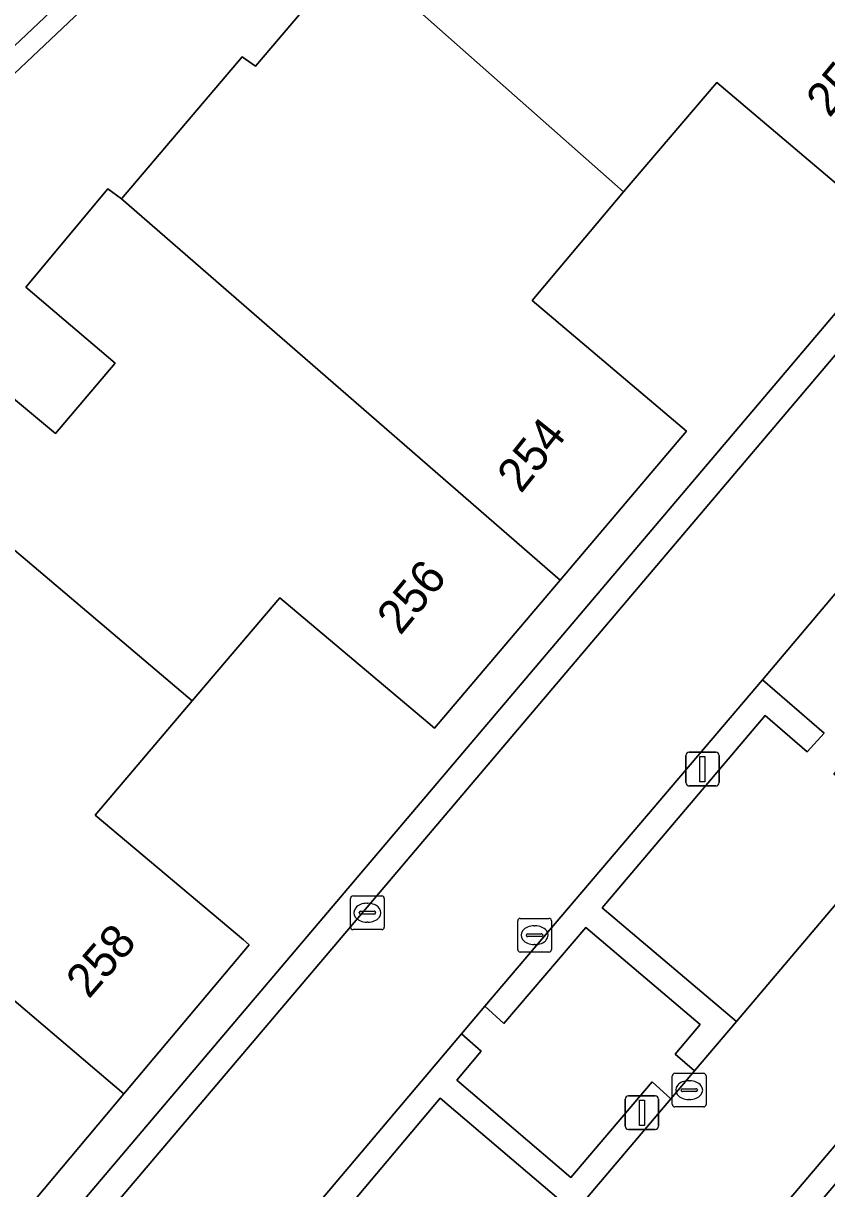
# Model space of a CAD drawing. Extents: x 156412 to 157779, y 382335 to 383768.
# Drawn here: x 157036.22 to 157060.06, y 382710.02 to 382744.61 of the extents above; entities that cross this region are included whole.
import ezdxf

# ---------------------------------------------------------------- set-up
doc = ezdxf.new("R2010")
doc.units = 0
for name, color, linetype in [('IMGEO_Brandkraan', 7, 'Continuous'), ('IMGEO_Erf', 7, 'Continuous'), ('IMGEO_Groenvoorziening', 7, 'Continuous'), ('IMGEO_Haag', 7, 'Continuous'), ('IMGEO_Kolk', 7, 'Continuous'), ('IMGEO_Lichtmast', 7, 'Continuous'), ('IMGEO_Pand', 7, 'Continuous'), ('IMGEO_Pand_nummerreeks', 7, 'Continuous'), ('IMGEO_Parkeervlak_open', 7, 'Continuous'), ('IMGEO_Rijbaan_lokaal_open', 7, 'Continuous'), ('IMGEO_Voetpad_open', 7, 'Continuous')]:
    doc.layers.add(name, color=color, linetype=linetype)

msp = doc.modelspace()

# ---------------------------------------------------------------- linework, layer by layer
at = {"layer": 'IMGEO_Brandkraan'}
for p, q in [((157045.927, 382717.782), (157045.927, 382718.634)), ((157046.002, 382718.708), (157046.854, 382718.708)), ((157046.415, 382718.488), (157046.44, 382718.488)), ((157046.928, 382718.634), (157046.928, 382717.782)), ((157046.186, 382718.202), (157046.186, 382718.214)), ((157046.624, 382718.165), (157046.226, 382718.165)), ((157046.229, 382718.251), (157046.627, 382718.251)), ((157046.67, 382718.214), (157046.67, 382718.202)), ((157046.438, 382717.928), (157046.413, 382717.928)), ((157046.854, 382717.708), (157046.002, 382717.708))]:
    msp.add_line(p, q, dxfattribs=at)
for points in [[(157045.927, 382717.782), (157045.927, 382718.634)], [(157046.002, 382718.708), (157046.854, 382718.708)], [(157046.928, 382718.634), (157046.928, 382717.782)], [(157046.854, 382717.708), (157046.002, 382717.708)]]:
    msp.add_lwpolyline(points, dxfattribs=at)
for centre, radius, start, end in [((157046.004, 382718.632), 0.0765, 91.552, 178.448), ((157046.004, 382718.632), 0.0765, 91.552, 178.448), ((157046.852, 382718.632), 0.0765, 1.552, 88.448), ((157046.852, 382718.632), 0.0765, 1.552, 88.448), ((157046.226, 382718.211), 0.0403, 85.8775, 175.7526), ((157046.223, 382718.201), 0.0366, 178.938, 274.7102), ((157046.627, 382718.208), 0.043, 264.8664, 352.4533), ((157046.631, 382718.213), 0.0386, 1.7309, 96.639), ((157046.004, 382717.784), 0.0765, 181.552, 268.448), ((157046.004, 382717.784), 0.0765, 181.552, 268.448), ((157046.852, 382717.784), 0.0765, 271.552, 358.448), ((157046.852, 382717.784), 0.0765, 271.552, 358.448)]:
    msp.add_arc(centre, radius, start, end, dxfattribs=at)
for centre, major_axis, ratio, start_param, end_param in [((157046.414, 382718.208), (-0.387, 0.002), 0.722429, 4.712389, 7.853982), ((157046.439, 382718.208), (-0.39, 0.002), 0.717154, 1.570796, 4.712389)]:
    msp.add_ellipse(centre, major_axis=major_axis, ratio=ratio, start_param=start_param, end_param=end_param, dxfattribs=at)
at = {"layer": 'IMGEO_Erf'}
for points in [[(157086.52, 382645.573), (157081.52, 382639.615), (157078.713, 382636.298), (157083.884, 382631.949), (157100.928, 382617.614), (157154.388, 382680.475), (157057.061, 382763.075), (157025.206, 382732.962), (157021.009, 382728.308), (156999.775, 382703.233), (157017.757, 382688.01), (157023.217, 382683.387), (157030.997, 382692.595)], [(157034.48, 382734.664), (157037.174, 382732.434), (157038.947, 382734.522), (157036.29, 382736.78), (157038.724, 382739.7), (157039.127, 382739.396), (157042.712, 382743.612), (157043.107, 382743.333), (157045.947, 382746.681)], [(157061.378, 382738.976), (157056.799, 382742.854), (157054.029, 382739.609), (157051.319, 382736.383), (157055.897, 382732.505), (157052.15, 382728.081), (157048.423, 382723.681), (157048.218, 382723.854), (157043.83, 382727.559), (157041.231, 382724.497), (157038.349, 382721.103), (157042.749, 382717.405), (157042.924, 382717.258), (157039.205, 382712.836), (157035.49, 382708.422)], [(157030.846, 382695.439), (157028.026, 382697.895), (157065.098, 382741.643), (157077.821, 382730.77), (157040.747, 382687.119), (157037.92, 382689.412)]]:
    msp.add_lwpolyline(points, dxfattribs=at)
at = {"layer": 'IMGEO_Groenvoorziening'}
msp.add_lwpolyline([(157011.707, 382738.044), (157006.52, 382732.171), (157001.661, 382726.453), (157000, 382724.503), (156991.453, 382714.46), (156988.32, 382710.777), (156987.641, 382709.812), (157015.939, 382685.815), (157017.374, 382687.547), (156998.927, 382703.165), (157024.771, 382733.376), (157057.039, 382763.88), (157155.234, 382680.544), (157100.998, 382616.771), (157083.499, 382631.489), (157081.911, 382629.591), (157080.851, 382628.303), (157077.523, 382624.341), (157075.646, 382626.03)], dxfattribs=at)
for points in [[(157155.234, 382680.544), (157057.039, 382763.88), (157024.771, 382733.376), (156998.927, 382703.165), (157017.374, 382687.547), (157017.757, 382688.01), (156999.775, 382703.233), (157021.009, 382728.308), (157025.206, 382732.962), (157057.061, 382763.075), (157154.388, 382680.475), (157100.928, 382617.614), (157083.884, 382631.949), (157083.499, 382631.489), (157100.998, 382616.771)], [(157053.392, 382718.349), (157058.228, 382724.061), (157059.481, 382722.985), (157059.981, 382723.542), (157058.15, 382725.125), (157049.91, 382715.435), (157050.478, 382714.923), (157052.91, 382717.767), (157056.305, 382714.894), (157055.565, 382714.013), (157056.139, 382713.509), (157057.381, 382714.977)], [(157049.077, 382713.24), (157049.799, 382714.093), (157049.22, 382714.612), (157042.693, 382706.886), (157044.526, 382705.334), (157045.015, 382705.898), (157043.757, 382706.967), (157048.587, 382712.702), (157052.577, 382709.31), (157055.435, 382712.687), (157054.879, 382713.187), (157052.46, 382710.352)]]:
    msp.add_lwpolyline(points, close=True, dxfattribs=at)
at = {"layer": 'IMGEO_Haag'}
for points in [[(157155.234, 382680.544), (157057.039, 382763.88), (157024.771, 382733.376), (156998.927, 382703.165), (157017.374, 382687.547), (157017.757, 382688.01), (156999.775, 382703.233), (157021.009, 382728.308), (157025.206, 382732.962), (157057.061, 382763.075), (157154.388, 382680.475), (157100.928, 382617.614), (157083.884, 382631.949), (157083.499, 382631.489), (157100.998, 382616.771)], [(157057.381, 382714.977), (157053.392, 382718.349), (157058.228, 382724.061), (157059.481, 382722.985), (157059.981, 382723.542), (157058.15, 382725.125), (157049.91, 382715.435), (157050.478, 382714.923), (157052.91, 382717.767), (157056.305, 382714.894), (157055.565, 382714.013), (157056.139, 382713.509)], [(157055.435, 382712.687), (157054.879, 382713.187), (157052.46, 382710.352), (157049.077, 382713.24), (157049.799, 382714.093), (157049.22, 382714.612), (157042.693, 382706.886), (157044.526, 382705.334), (157045.015, 382705.898), (157043.757, 382706.967), (157048.587, 382712.702), (157052.577, 382709.31)]]:
    msp.add_lwpolyline(points, close=True, dxfattribs=at)
at = {"layer": 'IMGEO_Kolk'}
for p, q in [((157050.888, 382717.114), (157050.888, 382717.966)), ((157050.963, 382718.04), (157051.815, 382718.04)), ((157051.376, 382717.82), (157051.401, 382717.82)), ((157051.889, 382717.966), (157051.889, 382717.114)), ((157051.147, 382717.534), (157051.147, 382717.546)), ((157051.585, 382717.497), (157051.187, 382717.497)), ((157051.19, 382717.583), (157051.588, 382717.583)), ((157051.631, 382717.546), (157051.631, 382717.534)), ((157051.399, 382717.26), (157051.374, 382717.26)), ((157051.815, 382717.04), (157050.963, 382717.04)), ((157055.476, 382712.515), (157055.476, 382713.367)), ((157055.551, 382713.441), (157056.403, 382713.441)), ((157056.477, 382713.367), (157056.477, 382712.515)), ((157055.735, 382712.935), (157055.735, 382712.947)), ((157055.778, 382712.984), (157056.176, 382712.984)), ((157055.964, 382713.221), (157055.989, 382713.221)), ((157056.219, 382712.947), (157056.219, 382712.935)), ((157056.173, 382712.898), (157055.775, 382712.898)), ((157055.987, 382712.661), (157055.962, 382712.661)), ((157056.403, 382712.441), (157055.551, 382712.441))]:
    msp.add_line(p, q, dxfattribs=at)
for points in [[(157050.888, 382717.114), (157050.888, 382717.966)], [(157050.963, 382718.04), (157051.815, 382718.04)], [(157051.889, 382717.966), (157051.889, 382717.114)], [(157051.815, 382717.04), (157050.963, 382717.04)], [(157055.476, 382712.515), (157055.476, 382713.367)], [(157055.551, 382713.441), (157056.403, 382713.441)], [(157056.477, 382713.367), (157056.477, 382712.515)], [(157056.403, 382712.441), (157055.551, 382712.441)]]:
    msp.add_lwpolyline(points, dxfattribs=at)
for centre, radius, start, end in [((157050.965, 382717.964), 0.0765, 91.552, 178.448), ((157050.965, 382717.964), 0.0765, 91.552, 178.448), ((157051.813, 382717.964), 0.0765, 1.552, 88.448), ((157051.813, 382717.964), 0.0765, 1.552, 88.448), ((157051.187, 382717.543), 0.0403, 85.8775, 175.7526), ((157051.184, 382717.533), 0.0366, 178.938, 274.7102), ((157051.588, 382717.54), 0.043, 264.8664, 352.4533), ((157051.592, 382717.545), 0.0386, 1.7309, 96.639), ((157050.965, 382717.116), 0.0765, 181.552, 268.448), ((157050.965, 382717.116), 0.0765, 181.552, 268.448), ((157051.813, 382717.116), 0.0765, 271.552, 358.448), ((157051.813, 382717.116), 0.0765, 271.552, 358.448), ((157055.553, 382713.365), 0.0765, 91.552, 178.448), ((157055.553, 382713.365), 0.0765, 91.552, 178.448), ((157056.401, 382713.365), 0.0765, 1.552, 88.448), ((157056.401, 382713.365), 0.0765, 1.552, 88.448), ((157055.775, 382712.944), 0.0403, 85.8775, 175.7526), ((157055.772, 382712.934), 0.0366, 178.938, 274.7102), ((157056.176, 382712.941), 0.043, 264.8664, 352.4533), ((157056.18, 382712.946), 0.0386, 1.7309, 96.639), ((157055.553, 382712.517), 0.0765, 181.552, 268.448), ((157055.553, 382712.517), 0.0765, 181.552, 268.448), ((157056.401, 382712.517), 0.0765, 271.552, 358.448), ((157056.401, 382712.517), 0.0765, 271.552, 358.448)]:
    msp.add_arc(centre, radius, start, end, dxfattribs=at)
for centre, major_axis, ratio, start_param, end_param in [((157051.375, 382717.54), (-0.387, 0.002), 0.722429, 4.712389, 7.853982), ((157051.4, 382717.54), (-0.39, 0.002), 0.717154, 1.570796, 4.712389), ((157055.963, 382712.941), (-0.387, 0.002), 0.722429, 4.712389, 7.853982), ((157055.988, 382712.941), (-0.39, 0.002), 0.717154, 1.570796, 4.712389)]:
    msp.add_ellipse(centre, major_axis=major_axis, ratio=ratio, start_param=start_param, end_param=end_param, dxfattribs=at)
at = {"layer": 'IMGEO_Lichtmast'}
for p, q in [((157055.974, 382722.97), (157056.764, 382722.97)), ((157056.764, 382722.97), (157055.974, 382722.97)), ((157055.874, 382722.07), (157055.874, 382722.87)), ((157055.874, 382722.87), (157055.874, 382722.07)), ((157056.864, 382722.87), (157056.864, 382722.07)), ((157056.864, 382722.07), (157056.864, 382722.87)), ((157056.764, 382721.97), (157055.974, 382721.97)), ((157055.974, 382721.97), (157056.764, 382721.97)), ((157054.078, 382711.871), (157054.078, 382712.671)), ((157054.078, 382712.671), (157054.078, 382711.871)), ((157054.178, 382712.771), (157054.968, 382712.771)), ((157054.968, 382712.771), (157054.178, 382712.771)), ((157055.068, 382712.671), (157055.068, 382711.871)), ((157055.068, 382711.871), (157055.068, 382712.671)), ((157054.968, 382711.771), (157054.178, 382711.771)), ((157054.178, 382711.771), (157054.968, 382711.771))]:
    msp.add_line(p, q, dxfattribs=at)
for points in [[(157056.294, 382722.845), (157056.444, 382722.845), (157056.444, 382722.095), (157056.294, 382722.095), (157056.294, 382722.845)], [(157054.498, 382712.646), (157054.648, 382712.646), (157054.648, 382711.896), (157054.498, 382711.896), (157054.498, 382712.646)]]:
    msp.add_lwpolyline(points, dxfattribs=at)
for centre, start, end in [((157055.974, 382722.87), 90, 180), ((157055.974, 382722.87), 90, 180), ((157056.764, 382722.87), 0, 90), ((157056.764, 382722.87), 360, 90), ((157055.974, 382722.07), 180, 270), ((157055.974, 382722.07), 180, 270), ((157056.764, 382722.07), 270, 0), ((157056.764, 382722.07), 270, 0), ((157054.178, 382712.671), 90, 180), ((157054.178, 382712.671), 90, 180), ((157054.968, 382712.671), 0, 90), ((157054.968, 382712.671), 360, 90), ((157054.178, 382711.871), 180, 270), ((157054.178, 382711.871), 180, 270), ((157054.968, 382711.871), 270, 0), ((157054.968, 382711.871), 270, 0)]:
    msp.add_arc(centre, 0.1, start, end, dxfattribs=at)
at = {"layer": 'IMGEO_Pand'}
for points in [[(157046.449, 382746.313), (157054.029, 382739.609), (157056.799, 382742.854), (157061.378, 382738.976), (157064.926, 382743.164), (157054.074, 382752.376), (157050.912, 382748.639), (157049.453, 382749.853)], [(157046.449, 382746.313), (157045.947, 382746.681), (157043.107, 382743.333), (157042.712, 382743.612), (157039.127, 382739.396), (157052.15, 382728.081), (157055.897, 382732.505), (157051.319, 382736.383), (157054.029, 382739.609)], [(157052.15, 382728.081), (157039.127, 382739.396), (157038.724, 382739.7), (157036.29, 382736.78), (157038.947, 382734.522), (157037.174, 382732.434), (157034.48, 382734.664), (157032.292, 382732.062), (157041.231, 382724.497), (157043.83, 382727.559), (157048.218, 382723.854), (157048.423, 382723.681)], [(157041.231, 382724.497), (157032.292, 382732.062), (157031.645, 382732.57), (157028.39, 382728.721), (157031.516, 382726.071), (157028.22, 382722.175), (157039.205, 382712.836), (157042.924, 382717.258), (157042.749, 382717.405), (157038.349, 382721.103)], [(157018.737, 382717.346), (157028.167, 382709.094), (157030.885, 382712.32), (157035.49, 382708.422), (157039.205, 382712.836), (157028.22, 382722.175), (157024.898, 382718.255), (157021.75, 382720.897)]]:
    msp.add_lwpolyline(points, close=True, dxfattribs=at)
at = {"layer": 'IMGEO_Parkeervlak_open'}
for points in [[(157067.362, 382727.904), (157063.353, 382731.286), (157058.15, 382725.125), (157059.981, 382723.542), (157059.481, 382722.985), (157058.228, 382724.061), (157053.392, 382718.349), (157057.381, 382714.977), (157062.2, 382720.666), (157060.272, 382722.318), (157060.746, 382722.878), (157062.115, 382721.716)], [(157049.22, 382714.612), (157049.799, 382714.093), (157049.077, 382713.24), (157052.46, 382710.352), (157054.879, 382713.187), (157055.435, 382712.687), (157056.139, 382713.509), (157055.565, 382714.013), (157056.305, 382714.894), (157052.91, 382717.767), (157050.478, 382714.923), (157049.91, 382715.435)], [(157052.577, 382709.31), (157048.587, 382712.702), (157043.757, 382706.967), (157045.015, 382705.898), (157044.526, 382705.334), (157042.693, 382706.886), (157037.459, 382700.719), (157041.451, 382697.329), (157046.677, 382703.501), (157045.332, 382704.675), (157045.811, 382705.23), (157047.729, 382703.583)]]:
    msp.add_lwpolyline(points, close=True, dxfattribs=at)
at = {"layer": 'IMGEO_Rijbaan_lokaal_open'}
for points in [[(157076.663, 382730.587), (157065.152, 382740.481), (157029.108, 382697.955), (157031.358, 382696.042)], [(157037.459, 382700.719), (157042.693, 382706.886), (157049.22, 382714.612), (157049.91, 382715.435), (157058.15, 382725.125), (157063.353, 382731.286)], [(157038.422, 382690.03), (157040.671, 382688.15), (157076.663, 382730.587)], [(157067.939, 382727.419), (157062.2, 382720.666), (157057.381, 382714.977), (157056.139, 382713.509), (157055.435, 382712.687), (157052.577, 382709.31), (157047.729, 382703.583), (157042.029, 382696.838), (157041.948, 382696.742)]]:
    msp.add_lwpolyline(points, dxfattribs=at)
at = {"layer": 'IMGEO_Voetpad_open'}
for points in [[(157037.92, 382689.412), (157040.747, 382687.119), (157077.821, 382730.77), (157065.098, 382741.643), (157028.026, 382697.895), (157030.846, 382695.439)], [(157031.358, 382696.042), (157029.108, 382697.955), (157065.152, 382740.481), (157076.663, 382730.587), (157040.671, 382688.15), (157038.422, 382690.03)]]:
    msp.add_lwpolyline(points, dxfattribs=at)

# ---------------------------------------------------------------- texts
at = {"layer": 'IMGEO_Pand_nummerreeks'}
for s, rotation, p in [('252', 50.4863, (157060.139, 382741.78)), ('254', 51.5082, (157050.983, 382730.626)), ('256', 50.5811, (157047.403, 382726.416)), ('258', 49.1536, (157038.16, 382715.623))]:
    msp.add_text(s, height=1, rotation=rotation, dxfattribs=at).set_placement(p)

doc.saveas('drawing.dxf')
